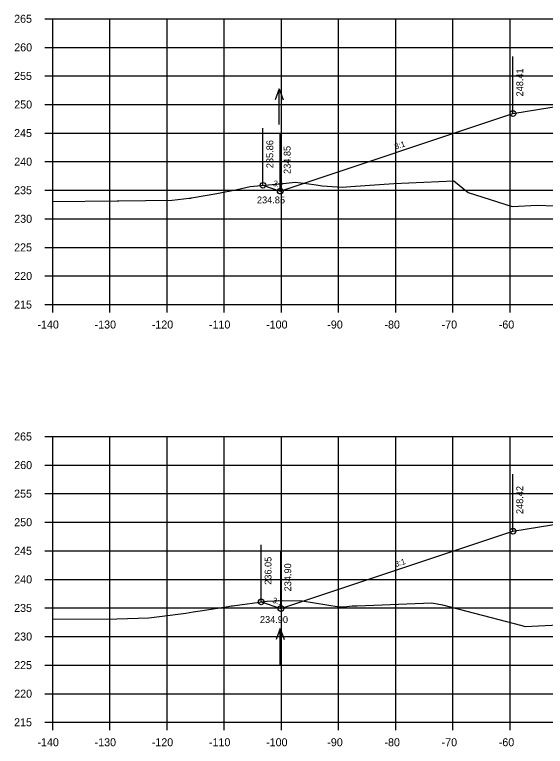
# Model space of a CAD drawing. Extents: x 1342547 to 1344156, y -1532351 to -1517216.
# Drawn here: x 1342556.2 to 1342649, y -1522735.2 to -1522607.1 of the extents above; entities that cross this region are included whole.
import ezdxf

# ---------------------------------------------------------------- set-up
doc = ezdxf.new("R2010")
doc.units = 0
for name, color, linetype in [('R_Axis', 7, 'Continuous'), ('R_Axis Annot', 7, 'Continuous'), ('R_Exist Surface', 7, 'Continuous'), ('R_Fin Surface', 7, 'Continuous'), ('R_Grid', 7, 'Continuous'), ('R_No Plot', 7, 'Continuous'), ('R_Water', 7, 'Continuous'), ('R_Water Annot', 7, 'Continuous'), ('R_Xsect Elev', 7, 'Continuous'), ('R_Xsect Slope', 7, 'Continuous')]:
    doc.layers.add(name, color=color, linetype=linetype)

msp = doc.modelspace()

# ---------------------------------------------------------------- linework, layer by layer
at = {"layer": 'R_Axis'}
for p, q in [((1342561.47, -1522607.85), (1342562.87, -1522607.85)), ((1342562.87, -1522657.85), (1342562.87, -1522607.85)), ((1342561.47, -1522612.85), (1342562.87, -1522612.85)), ((1342561.47, -1522617.85), (1342562.87, -1522617.85)), ((1342561.47, -1522622.85), (1342562.87, -1522622.85)), ((1342561.47, -1522627.85), (1342562.87, -1522627.85)), ((1342561.47, -1522632.85), (1342562.87, -1522632.85)), ((1342561.47, -1522637.85), (1342562.87, -1522637.85)), ((1342561.47, -1522642.85), (1342562.87, -1522642.85)), ((1342561.47, -1522647.85), (1342562.87, -1522647.85)), ((1342561.47, -1522652.85), (1342562.87, -1522652.85)), ((1342561.47, -1522657.85), (1342562.87, -1522657.85)), ((1342562.87, -1522657.85), (1342842.87, -1522657.85)), ((1342562.87, -1522659.25), (1342562.87, -1522657.85)), ((1342572.87, -1522659.25), (1342572.87, -1522657.85)), ((1342582.87, -1522659.25), (1342582.87, -1522657.85)), ((1342592.87, -1522659.25), (1342592.87, -1522657.85)), ((1342602.87, -1522659.25), (1342602.87, -1522657.85)), ((1342612.87, -1522659.25), (1342612.87, -1522657.85)), ((1342622.87, -1522659.25), (1342622.87, -1522657.85)), ((1342632.87, -1522659.25), (1342632.87, -1522657.85)), ((1342642.87, -1522659.25), (1342642.87, -1522657.85)), ((1342561.47, -1522680.94), (1342562.87, -1522680.94)), ((1342562.87, -1522730.94), (1342562.87, -1522680.94)), ((1342561.47, -1522685.94), (1342562.87, -1522685.94)), ((1342561.47, -1522690.94), (1342562.87, -1522690.94)), ((1342561.47, -1522695.94), (1342562.87, -1522695.94)), ((1342561.47, -1522700.94), (1342562.87, -1522700.94)), ((1342561.47, -1522705.94), (1342562.87, -1522705.94)), ((1342561.47, -1522710.94), (1342562.87, -1522710.94)), ((1342561.47, -1522715.94), (1342562.87, -1522715.94)), ((1342561.47, -1522720.94), (1342562.87, -1522720.94)), ((1342561.47, -1522725.94), (1342562.87, -1522725.94)), ((1342561.47, -1522730.94), (1342562.87, -1522730.94)), ((1342562.87, -1522730.94), (1342842.87, -1522730.94)), ((1342562.87, -1522732.34), (1342562.87, -1522730.94)), ((1342572.87, -1522732.34), (1342572.87, -1522730.94)), ((1342582.87, -1522732.34), (1342582.87, -1522730.94)), ((1342592.87, -1522732.34), (1342592.87, -1522730.94)), ((1342602.87, -1522732.34), (1342602.87, -1522730.94)), ((1342612.87, -1522732.34), (1342612.87, -1522730.94)), ((1342622.87, -1522732.34), (1342622.87, -1522730.94)), ((1342632.87, -1522732.34), (1342632.87, -1522730.94)), ((1342642.87, -1522732.34), (1342642.87, -1522730.94))]:
    msp.add_line(p, q, dxfattribs=at)
at = {"layer": 'R_Exist Surface'}
for points in [[(1342562.87, -1522639.82), (1342574.15, -1522639.72), (1342574.22, -1522639.72), (1342574.27, -1522639.72), (1342574.43, -1522639.72), (1342583.74, -1522639.61), (1342586.72, -1522639.26), (1342587.04, -1522639.23), (1342587.15, -1522639.2), (1342591.6, -1522638.45), (1342595.11, -1522637.73), (1342597.41, -1522637.18), (1342603.21, -1522636.68), (1342605.31, -1522636.46), (1342607.27, -1522636.69), (1342608.98, -1522636.88), (1342610.01, -1522637.07), (1342613.48, -1522637.31), (1342615.02, -1522637.17), (1342622.52, -1522636.67), (1342633.04, -1522636.2), (1342635.52, -1522638.22), (1342643.23, -1522640.69), (1342647.61, -1522640.48), (1342656.86, -1522640.8)], [(1342562.87, -1522712.9), (1342574.07, -1522712.84), (1342579.68, -1522712.66), (1342582.01, -1522712.39), (1342586.14, -1522711.84), (1342587.45, -1522711.63), (1342589.07, -1522711.39), (1342593.54, -1522710.7), (1342594.17, -1522710.58), (1342594.32, -1522710.56), (1342600.33, -1522709.76), (1342600.37, -1522709.76), (1342601.97, -1522709.72), (1342606.1, -1522709.61), (1342606.53, -1522709.68), (1342612.98, -1522710.77), (1342613.85, -1522710.74), (1342615.24, -1522710.56), (1342616.13, -1522710.59), (1342629.17, -1522710.05), (1342631.07, -1522710.39), (1342644.94, -1522714), (1342645.31, -1522714.1), (1342645.5, -1522714.16), (1342657.25, -1522713.6)]]:
    msp.add_lwpolyline(points, dxfattribs=at)
at = {"layer": 'R_Fin Surface'}
for points in [[(1342599.65, -1522636.99), (1342602.68, -1522638), (1342643.37, -1522624.44), (1342652.34, -1522622.94), (1342659.87, -1522621.69), (1342671.37, -1522621.23), (1342673.37, -1522621.19), (1342702.87, -1522620.6), (1342732.37, -1522621.19), (1342734.37, -1522621.23), (1342740.37, -1522621.47), (1342748.64, -1522622.84), (1342762.37, -1522625.13), (1342799.91, -1522637.65), (1342813.28, -1522642.1)], [(1342599.34, -1522709.89), (1342602.79, -1522711.04), (1342643.37, -1522697.51), (1342652.34, -1522696.02), (1342659.87, -1522694.76), (1342671.37, -1522694.3), (1342673.37, -1522694.26), (1342702.87, -1522693.67), (1342732.37, -1522694.26), (1342734.37, -1522694.3), (1342740.37, -1522694.54), (1342748.64, -1522695.92), (1342762.37, -1522698.21), (1342819.36, -1522717.21)]]:
    msp.add_lwpolyline(points, dxfattribs=at)
at = {"layer": 'R_Grid'}
for p, q in [((1342562.87, -1522607.85), (1342842.87, -1522607.85)), ((1342562.87, -1522657.85), (1342562.87, -1522607.85)), ((1342572.87, -1522657.85), (1342572.87, -1522607.85)), ((1342582.87, -1522657.85), (1342582.87, -1522607.85)), ((1342592.87, -1522657.85), (1342592.87, -1522607.85)), ((1342602.87, -1522657.85), (1342602.87, -1522607.85)), ((1342612.87, -1522657.85), (1342612.87, -1522607.85)), ((1342622.87, -1522657.85), (1342622.87, -1522607.85)), ((1342632.87, -1522657.85), (1342632.87, -1522607.85)), ((1342642.87, -1522657.85), (1342642.87, -1522607.85)), ((1342562.87, -1522612.85), (1342842.87, -1522612.85)), ((1342562.87, -1522617.85), (1342842.87, -1522617.85)), ((1342562.87, -1522622.85), (1342842.87, -1522622.85)), ((1342562.87, -1522627.85), (1342842.87, -1522627.85)), ((1342562.87, -1522632.85), (1342842.87, -1522632.85)), ((1342562.87, -1522637.85), (1342842.87, -1522637.85)), ((1342562.87, -1522642.85), (1342842.87, -1522642.85)), ((1342562.87, -1522647.85), (1342842.87, -1522647.85)), ((1342562.87, -1522652.85), (1342842.87, -1522652.85)), ((1342562.87, -1522657.85), (1342842.87, -1522657.85)), ((1342562.87, -1522680.94), (1342842.87, -1522680.94)), ((1342562.87, -1522730.94), (1342562.87, -1522680.94)), ((1342572.87, -1522730.94), (1342572.87, -1522680.94)), ((1342582.87, -1522730.94), (1342582.87, -1522680.94)), ((1342592.87, -1522730.94), (1342592.87, -1522680.94)), ((1342602.87, -1522730.94), (1342602.87, -1522680.94)), ((1342612.87, -1522730.94), (1342612.87, -1522680.94)), ((1342622.87, -1522730.94), (1342622.87, -1522680.94)), ((1342632.87, -1522730.94), (1342632.87, -1522680.94)), ((1342642.87, -1522730.94), (1342642.87, -1522680.94)), ((1342562.87, -1522685.94), (1342842.87, -1522685.94)), ((1342562.87, -1522690.94), (1342842.87, -1522690.94)), ((1342562.87, -1522695.94), (1342842.87, -1522695.94)), ((1342562.87, -1522700.94), (1342842.87, -1522700.94)), ((1342562.87, -1522705.94), (1342842.87, -1522705.94)), ((1342562.87, -1522710.94), (1342842.87, -1522710.94)), ((1342562.87, -1522715.94), (1342842.87, -1522715.94)), ((1342562.87, -1522720.94), (1342842.87, -1522720.94)), ((1342562.87, -1522725.94), (1342842.87, -1522725.94)), ((1342562.87, -1522730.94), (1342842.87, -1522730.94))]:
    msp.add_line(p, q, dxfattribs=at)
at = {"layer": 'R_No Plot'}
for centre in [(1342643.37, -1522624.44), (1342599.65, -1522636.99), (1342602.68, -1522638), (1342643.37, -1522697.51), (1342599.34, -1522709.89), (1342602.79, -1522711.04)]:
    msp.add_circle(centre, 0.5, dxfattribs=at)
at = {"layer": 'R_Water'}
for p, q in [((1342602.47, -1522620.09), (1342601.77, -1522622.01)), ((1342602.47, -1522626.37), (1342602.47, -1522620.09)), ((1342602.47, -1522620.09), (1342603.17, -1522622.01)), ((1342602.63, -1522714.54), (1342601.93, -1522716.47)), ((1342602.63, -1522720.83), (1342602.63, -1522714.54)), ((1342602.63, -1522714.54), (1342603.33, -1522716.47))]:
    msp.add_line(p, q, dxfattribs=at)
at = {"layer": 'R_Xsect Elev'}
for p, q in [((1342643.37, -1522624.44), (1342643.37, -1522614.44)), ((1342599.65, -1522636.99), (1342599.65, -1522626.99)), ((1342602.68, -1522638), (1342602.68, -1522628)), ((1342643.37, -1522697.51), (1342643.37, -1522687.51)), ((1342599.34, -1522709.89), (1342599.34, -1522699.89)), ((1342602.79, -1522711.04), (1342602.79, -1522701.04))]:
    msp.add_line(p, q, dxfattribs=at)

# ---------------------------------------------------------------- texts
at = {"layer": 'R_Axis Annot'}
for s, p in [('265', (1342556.12, -1522608.55)), ('260', (1342556.14, -1522613.55)), ('255', (1342556.12, -1522618.55)), ('250', (1342556.14, -1522623.55)), ('245', (1342556.12, -1522628.55)), ('240', (1342556.14, -1522633.55)), ('235', (1342556.12, -1522638.55)), ('230', (1342556.14, -1522643.55)), ('225', (1342556.12, -1522648.55)), ('220', (1342556.14, -1522653.55)), ('215', (1342556.12, -1522658.55)), ('-140', (1342560.2, -1522662.05)), ('-130', (1342570.2, -1522662.05)), ('-120', (1342580.2, -1522662.05)), ('-110', (1342590.2, -1522662.05)), ('-100', (1342600.2, -1522662.05)), ('-90', (1342610.9, -1522662.05)), ('-80', (1342620.9, -1522662.05)), ('-70', (1342630.9, -1522662.05)), ('-60', (1342640.9, -1522662.05)), ('265', (1342556.12, -1522681.64)), ('260', (1342556.14, -1522686.64)), ('255', (1342556.12, -1522691.64)), ('250', (1342556.14, -1522696.64)), ('245', (1342556.12, -1522701.64)), ('240', (1342556.14, -1522706.64)), ('235', (1342556.12, -1522711.64)), ('230', (1342556.14, -1522716.64)), ('225', (1342556.12, -1522721.64)), ('220', (1342556.14, -1522726.64)), ('215', (1342556.12, -1522731.64)), ('-140', (1342560.2, -1522735.14)), ('-130', (1342570.2, -1522735.14)), ('-120', (1342580.2, -1522735.14)), ('-110', (1342590.2, -1522735.14)), ('-100', (1342600.2, -1522735.14)), ('-90', (1342610.9, -1522735.14)), ('-80', (1342620.9, -1522735.14)), ('-70', (1342630.9, -1522735.14)), ('-60', (1342640.9, -1522735.14))]:
    msp.add_text(s, height=1.4, dxfattribs=at).set_placement(p)
at = {"layer": 'R_Water Annot'}
for s, p in [('234.85', (1342598.6, -1522640.15)), ('234.85', (1342598.6, -1522640.15)), ('234.90', (1342599.12, -1522713.57)), ('234.90', (1342599.12, -1522713.57))]:
    msp.add_text(s, height=1.2, dxfattribs=at).set_placement(p)
at = {"layer": 'R_Xsect Elev'}
for s, p in [('248.41', (1342645.17, -1522621.44)), ('235.86', (1342601.45, -1522633.99)), ('234.85', (1342604.48, -1522635)), ('248.42', (1342645.17, -1522694.51)), ('236.05', (1342601.14, -1522706.89)), ('234.90', (1342604.59, -1522708.04))]:
    msp.add_text(s, height=1.2, rotation=90, dxfattribs=at).set_placement(p)
at = {"layer": 'R_Xsect Slope'}
for rotation, p in [(18.4349, (1342622.86, -1522630.74)), (341.5651, (1342601.32, -1522637.02)), (18.4349, (1342622.92, -1522703.8)), (341.5651, (1342601.22, -1522709.99))]:
    msp.add_text('3:1', height=1, rotation=rotation, dxfattribs=at).set_placement(p)

doc.saveas('drawing.dxf')
